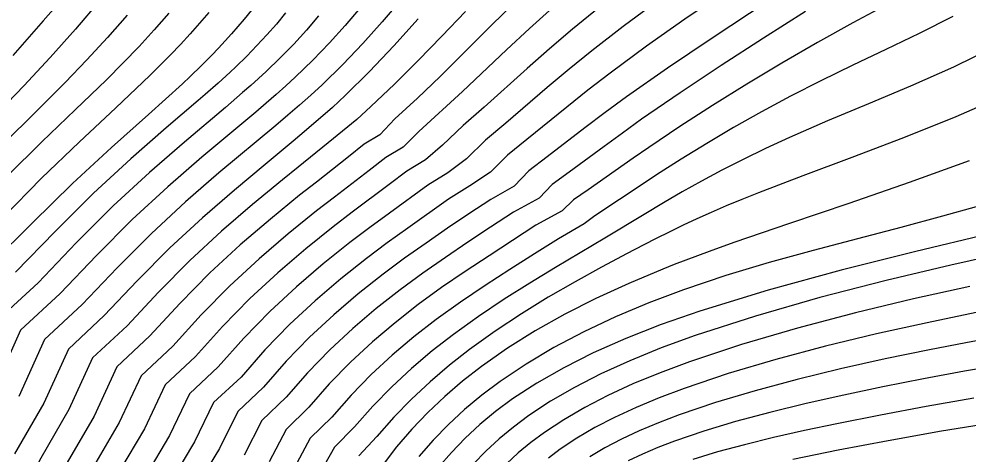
# Model space of a CAD drawing. Extents: x 2356077 to 2359823, y 225951 to 227822.
# Drawn here: x 2356948.1 to 2357008.7, y 227345.5 to 227373.3 of the extents above; entities that cross this region are included whole.
import ezdxf

# ---------------------------------------------------------------- set-up
doc = ezdxf.new("R2010")
doc.units = 0
for name, color, linetype in [('DTM Contours Major', 7, 'Continuous'), ('DTM Contours Minor', 7, 'Continuous'), ('PH Exist DTM Point', 7, 'Continuous')]:
    doc.layers.add(name, color=color, linetype=linetype)

msp = doc.modelspace()

# ---------------------------------------------------------------- linework, layer by layer
at = {"layer": 'DTM Contours Major'}
for points in [[(2356951.552, 227375.358), (2356949.631, 227373.139), (2356947.677, 227370.932)], [(2356963.861, 227374.992), (2356962.46, 227373.237), (2356962.059, 227372.767), (2356961.654, 227372.305), (2356961.243, 227371.851), (2356960.823, 227371.401), (2356960.394, 227370.954), (2356959.722, 227370.278), (2356959.007, 227369.588), (2356958.511, 227369.12), (2356956.346, 227367.156), (2356953.977, 227365.037), (2356951.484, 227362.736), (2356948.949, 227360.223), (2356946.293, 227357.632)], [(2356988.762, 227374.325), (2356986.654, 227372.774), (2356984.646, 227371.229), (2356983.191, 227370.049), (2356981.801, 227368.881), (2356979.153, 227366.606), (2356977.861, 227365.514), (2356976.647, 227364.323), (2356975.461, 227363.424), (2356974.178, 227362.641), (2356971.726, 227360.851), (2356970.476, 227359.929), (2356969.208, 227358.967), (2356967.503, 227357.609), (2356965.789, 227356.145), (2356964.088, 227354.565), (2356962.422, 227352.861), (2356960.801, 227351.032), (2356958.954, 227349.311), (2356957.684, 227346.64), (2356956.168, 227344.092)], [(2357007.702, 227373.414), (2357005.553, 227372.333), (2357003.418, 227371.306), (2357001.316, 227370.308), (2356999.268, 227369.313), (2356997.34, 227368.327), (2356995.484, 227367.326), (2356993.7, 227366.316), (2356991.988, 227365.305), (2356990.35, 227364.297), (2356988.785, 227363.3), (2356987.978, 227362.772), (2356984.836, 227360.687), (2356984.148, 227360.162), (2356982.528, 227359.215), (2356980.983, 227358.248), (2356979.41, 227357.257), (2356977.829, 227356.233), (2356976.254, 227355.166), (2356974.703, 227354.048), (2356973.28, 227352.94), (2356971.898, 227351.771), (2356970.562, 227350.532), (2356969.277, 227349.218), (2356968.048, 227347.82), (2356966.674, 227346.462), (2356965.638, 227344.545)], [(2356973.566, 227373.258), (2356972.009, 227371.544), (2356970.462, 227369.909), (2356968.907, 227368.371), (2356968.097, 227367.593), (2356966.438, 227366.166), (2356965.582, 227365.444), (2356963.794, 227363.963), (2356961.835, 227362.327), (2356959.789, 227360.552), (2356957.703, 227358.622), (2356955.623, 227356.521), (2356953.517, 227354.306), (2356951.235, 227352.166), (2356949.662, 227348.695), (2356947.796, 227345.458)], [(2357009.94, 227359.513), (2357005.33, 227358.394), (2357000.573, 227357.198), (2356995.898, 227355.929), (2356991.536, 227354.593), (2356989.072, 227353.728), (2356986.81, 227352.837), (2356984.739, 227351.918), (2356982.851, 227350.969), (2356981.137, 227349.988), (2356979.589, 227348.974), (2356978.502, 227348.167), (2356977.497, 227347.334), (2356976.563, 227346.467), (2356975.69, 227345.56), (2356974.867, 227344.606)], [(2357011.09, 227351.202), (2357008.434, 227350.741), (2357005.811, 227350.256), (2357003.227, 227349.747), (2357000.742, 227349.225), (2356998.33, 227348.68), (2356996.016, 227348.113), (2356993.827, 227347.524), (2356991.789, 227346.912), (2356989.927, 227346.279), (2356988.869, 227345.873), (2356987.884, 227345.456), (2356986.968, 227345.023)]]:
    msp.add_lwpolyline(points, dxfattribs=at)
at = {"layer": 'DTM Contours Minor'}
for points in [[(2356998.281, 227376.003), (2356992.321, 227372.038), (2356989.485, 227370.121), (2356986.856, 227368.274), (2356985.496, 227367.275), (2356984.211, 227366.304), (2356981.797, 227364.448), (2356980.635, 227363.561), (2356979.69, 227362.582), (2356978.202, 227361.717), (2356976.791, 227360.811), (2356975.432, 227359.879), (2356974.066, 227358.934), (2356972.695, 227357.961), (2356971.32, 227356.942), (2356969.74, 227355.696), (2356968.172, 227354.359), (2356966.632, 227352.925), (2356965.133, 227351.385), (2356963.691, 227349.73), (2356962.039, 227348.165), (2356960.873, 227345.806), (2356959.493, 227343.528)], [(2356993.128, 227375.001), (2356990.59, 227373.249), (2356988.129, 227371.512), (2356985.809, 227369.804), (2356984.391, 227368.705), (2356983.044, 227367.628), (2356980.499, 227365.552), (2356979.266, 227364.558), (2356978.173, 227363.457), (2356976.855, 227362.584), (2356975.496, 227361.735), (2356972.904, 227359.896), (2356971.591, 227358.946), (2356970.267, 227357.953), (2356968.622, 227356.65), (2356966.98, 227355.25), (2356965.359, 227353.743), (2356963.777, 227352.121), (2356962.253, 227350.375), (2356960.496, 227348.737), (2356959.279, 227346.223), (2356957.832, 227343.811)], [(2356953.244, 227374.436), (2356951.682, 227372.608), (2356950.061, 227370.79), (2356948.378, 227368.978), (2356944.712, 227365.169)], [(2356969.86, 227373.979), (2356968.902, 227372.85), (2356967.894, 227371.731), (2356966.831, 227370.625), (2356965.708, 227369.535), (2356965.109, 227368.983), (2356964.492, 227368.431), (2356963.853, 227367.876), (2356963.193, 227367.311), (2356959.754, 227364.419), (2356957.57, 227362.524), (2356955.308, 227360.44), (2356953.029, 227358.152), (2356950.712, 227355.709), (2356948.174, 227353.371), (2356946.474, 227349.574)], [(2356982.153, 227373.99), (2356980.659, 227372.647), (2356979.21, 227371.295), (2356976.393, 227368.628), (2356973.6, 227366.059), (2356972.594, 227365.063), (2356971.498, 227364.404), (2356970.425, 227363.571), (2356968.217, 227361.877), (2356967.075, 227360.987), (2356965.257, 227359.52), (2356963.403, 227357.93), (2356961.543, 227356.208), (2356959.71, 227354.341), (2356957.895, 227352.348), (2356955.868, 227350.458), (2356954.484, 227347.471), (2356952.829, 227344.648), (2356951.239, 227341.722), (2356949.672, 227338.753), (2356948.083, 227335.802), (2356946.626, 227332.653)], [(2356979.354, 227373.94), (2356977.867, 227372.474), (2356976.408, 227371.019), (2356974.963, 227369.59), (2356973.519, 227368.205), (2356972.064, 227366.882), (2356971.12, 227365.859), (2356970.119, 227365.249), (2356969.123, 227364.452), (2356967.063, 227362.834), (2356965.994, 227361.988), (2356964.125, 227360.467), (2356962.204, 227358.817), (2356960.267, 227357.024), (2356958.351, 227355.078), (2356956.44, 227353.005), (2356954.325, 227351.031), (2356952.88, 227347.884), (2356951.154, 227344.923), (2356949.505, 227341.857), (2356947.886, 227338.756)], [(2356972.423, 227374.434), (2356971.256, 227373.064), (2356970.035, 227371.7), (2356968.758, 227370.356), (2356967.423, 227369.049), (2356966.717, 227368.397), (2356965.992, 227367.751), (2356965.246, 227367.106), (2356964.478, 227366.455), (2356960.842, 227363.416), (2356958.713, 227361.569), (2356956.527, 227359.552), (2356954.339, 227357.35), (2356952.12, 227355.013), (2356949.706, 227352.771), (2356948.067, 227349.134)], [(2356985.114, 227373.98), (2356983.417, 227372.609), (2356981.94, 227371.353), (2356980.519, 227370.097), (2356977.784, 227367.63), (2356976.439, 227366.442), (2356975.123, 227365.19), (2356974.039, 227364.25), (2356972.847, 227363.532), (2356971.701, 227362.669), (2356969.352, 227360.907), (2356968.145, 227359.979), (2356966.382, 227358.566), (2356964.597, 227357.039), (2356962.816, 227355.388), (2356961.067, 227353.602), (2356959.348, 227351.691), (2356957.411, 227349.885), (2356956.086, 227347.056), (2356954.5, 227344.371)], [(2356967.203, 227373.45), (2356966.426, 227372.544), (2356965.615, 227371.655), (2356964.762, 227370.777), (2356963.859, 227369.904), (2356963.375, 227369.456), (2356962.875, 227369.006), (2356962.356, 227368.549), (2356961.259, 227367.606), (2356958.634, 227365.383), (2356956.411, 227363.453), (2356954.083, 227361.31), (2356951.72, 227358.945), (2356949.302, 227356.403), (2356946.643, 227353.971)], [(2356960.194, 227373.67), (2356959.6, 227372.982), (2356958.996, 227372.304), (2356958.379, 227371.636), (2356957.747, 227370.971), (2356957.096, 227370.307), (2356956.424, 227369.64), (2356954.251, 227367.569), (2356951.923, 227365.394), (2356949.505, 227363.075), (2356947.063, 227360.575)], [(2356954.993, 227373.5), (2356953.731, 227372.071), (2356952.412, 227370.642), (2356951.026, 227369.201), (2356949.125, 227367.298), (2356947.134, 227365.315)], [(2356957.648, 227373.63), (2356956.711, 227372.564), (2356955.741, 227371.508), (2356954.727, 227370.449), (2356953.66, 227369.377), (2356951.663, 227367.444), (2356949.531, 227365.399), (2356947.317, 227363.206)], [(2356976.576, 227373.744), (2356975.063, 227372.151), (2356973.561, 227370.593), (2356972.058, 227369.09), (2356970.542, 227367.661), (2356969.647, 227366.838), (2356968.74, 227366.095), (2356967.816, 227365.332), (2356965.905, 227363.789), (2356964.909, 227362.987), (2356962.988, 227361.407), (2356961, 227359.693), (2356958.985, 227357.83), (2356956.985, 227355.804), (2356954.979, 227353.656), (2356952.78, 227351.598), (2356951.269, 227348.291), (2356949.474, 227345.191), (2356947.764, 227341.987)], [(2356965.102, 227373.648), (2356964.507, 227372.93), (2356963.899, 227372.235), (2356963.271, 227371.554), (2356962.616, 227370.881), (2356961.927, 227370.208), (2356961.559, 227369.862), (2356960.786, 227369.158), (2356959.961, 227368.428), (2356959.527, 227368.051), (2356957.479, 227366.29), (2356955.219, 227364.317), (2356952.828, 227362.119), (2356950.385, 227359.683), (2356947.858, 227357.069)], [(2356998.29, 227373.739), (2356995.598, 227372.031), (2356992.902, 227370.287), (2356990.284, 227368.545), (2356987.826, 227366.847), (2356986.6, 227365.967), (2356985.429, 227365.111), (2356983.205, 227363.465), (2356982.124, 227362.673), (2356981.286, 227361.803), (2356979.652, 227360.907), (2356978.185, 227359.952), (2356976.741, 227358.988), (2356975.296, 227358.01), (2356973.852, 227357.003), (2356972.417, 227355.95), (2356970.888, 227354.75), (2356969.384, 227353.472), (2356967.916, 227352.106), (2356966.494, 227350.644), (2356965.128, 227349.079), (2356963.58, 227347.587), (2356962.456, 227345.381)], [(2357002.897, 227373.87), (2357001.318, 227373.016), (2356999.05, 227371.749), (2356996.781, 227370.434), (2356994.541, 227369.088), (2356992.359, 227367.73), (2356990.263, 227366.379), (2356988.284, 227365.053), (2356987.279, 227364.359), (2356984.419, 227362.343), (2356983.484, 227361.69), (2356982.748, 227361), (2356981.08, 227360.073), (2356978.083, 227358.125), (2356976.569, 227357.124), (2356975.059, 227356.086), (2356973.565, 227355), (2356972.088, 227353.845), (2356970.644, 227352.621), (2356969.241, 227351.319), (2356967.887, 227349.93), (2356966.59, 227348.449), (2356965.127, 227347.024), (2356964.05, 227344.964)], [(2357010.426, 227371.493), (2357007.726, 227370.184), (2357004.996, 227368.969), (2357002.299, 227367.827), (2356999.699, 227366.738), (2356997.262, 227365.682), (2356995.737, 227364.98), (2356994.302, 227364.282), (2356992.947, 227363.588), (2356991.658, 227362.896), (2356990.423, 227362.205), (2356989.231, 227361.514), (2356987.986, 227360.772), (2356985.475, 227359.255), (2356982.334, 227357.38), (2356980.7, 227356.383), (2356979.055, 227355.341), (2356977.42, 227354.248), (2356975.82, 227353.1), (2356974.458, 227352.04), (2356973.143, 227350.926), (2356971.876, 227349.752), (2356970.662, 227348.51), (2356969.502, 227347.195), (2356968.223, 227345.902), (2356967.223, 227344.128)], [(2357011.137, 227368.434), (2357007.875, 227367), (2357004.539, 227365.66), (2357001.249, 227364.41), (2356998.125, 227363.243), (2356995.287, 227362.153), (2356994.225, 227361.725), (2356993.223, 227361.305), (2356992.271, 227360.892), (2356991.359, 227360.481), (2356990.479, 227360.07), (2356989.621, 227359.657), (2356988.716, 227359.207), (2356987.357, 227358.509), (2356986.897, 227358.268), (2356985.259, 227357.395), (2356983.574, 227356.462), (2356981.865, 227355.47), (2356980.158, 227354.419), (2356978.477, 227353.308), (2356976.847, 227352.137), (2356975.561, 227351.13), (2356974.326, 227350.077), (2356973.142, 227348.97), (2356972.009, 227347.804), (2356970.927, 227346.572), (2356969.769, 227345.338)], [(2357008.732, 227364.192), (2357004.912, 227362.799), (2357001.045, 227361.465), (2356997.265, 227360.188), (2356993.705, 227358.963), (2356992.14, 227358.403), (2356991.383, 227358.124), (2356990.64, 227357.845), (2356989.909, 227357.563), (2356989.19, 227357.278), (2356987.004, 227356.36), (2356984.913, 227355.397), (2356982.923, 227354.387), (2356981.038, 227353.327), (2356979.262, 227352.217), (2356977.599, 227351.053), (2356976.396, 227350.116), (2356975.259, 227349.14), (2356974.181, 227348.117), (2356973.158, 227347.042), (2356972.185, 227345.908), (2356971.257, 227344.708)], [(2357009.172, 227361.248), (2357007.041, 227360.649), (2357004.363, 227359.934), (2357001.597, 227359.213), (2356998.786, 227358.47), (2356995.972, 227357.69), (2356993.197, 227356.857), (2356990.504, 227355.957), (2356988.276, 227355.118), (2356986.148, 227354.22), (2356984.128, 227353.266), (2356982.225, 227352.259), (2356980.446, 227351.202), (2356978.799, 227350.097), (2356977.622, 227349.213), (2356976.522, 227348.296), (2356975.489, 227347.34), (2356974.517, 227346.339), (2356973.597, 227345.286)], [(2357011.452, 227358.391), (2357007.572, 227357.529), (2357003.431, 227356.542), (2356999.209, 227355.451), (2356995.087, 227354.275), (2356991.246, 227353.033), (2356989.07, 227352.235), (2356987.065, 227351.418), (2356985.225, 227350.579), (2356983.541, 227349.715), (2356982.008, 227348.826), (2356980.619, 227347.908), (2356979.639, 227347.179), (2356978.731, 227346.426), (2356977.885, 227345.643), (2356977.089, 227344.823)], [(2357008.776, 227356.157), (2357005.191, 227355.363), (2357001.482, 227354.47), (2356997.777, 227353.494), (2356994.203, 227352.45), (2356990.886, 227351.353), (2356989.005, 227350.65), (2356987.266, 227349.93), (2356985.666, 227349.191), (2356984.196, 227348.431), (2356982.853, 227347.646), (2356981.629, 227346.834), (2356980.763, 227346.188), (2356979.955, 227345.52), (2356979.198, 227344.823)], [(2357009.18, 227354.49), (2357006.055, 227353.848), (2357002.824, 227353.128), (2356999.573, 227352.339), (2356996.385, 227351.491), (2356993.346, 227350.592), (2356990.539, 227349.652), (2356988.945, 227349.05), (2356987.468, 227348.433), (2356986.103, 227347.798), (2356984.845, 227347.143), (2356983.69, 227346.465), (2356982.631, 227345.761), (2356981.877, 227345.198)], [(2357010.803, 227352.986), (2357008.519, 227352.568), (2357006.202, 227352.118), (2357003.366, 227351.529), (2357000.531, 227350.893), (2356997.747, 227350.214), (2356995.067, 227349.496), (2356992.54, 227348.743), (2356990.219, 227347.958), (2356988.9, 227347.456), (2356987.674, 227346.94), (2356986.539, 227346.409), (2356985.487, 227345.858), (2356984.516, 227345.285)], [(2357009.036, 227349.022), (2357005.997, 227348.492), (2357003.075, 227347.946), (2357000.296, 227347.391), (2356998.214, 227346.949), (2356996.244, 227346.503), (2356994.397, 227346.05), (2356992.68, 227345.587), (2356991.102, 227345.111)], [(2357010.558, 227347.49), (2357006.973, 227346.907), (2357003.564, 227346.303), (2357000.383, 227345.694), (2356997.482, 227345.1)]]:
    msp.add_lwpolyline(points, dxfattribs=at)
at = {"layer": 'PH Exist DTM Point'}
for p, q in [((2356959.697, 227370.747), (2356959.697, 227370.747)), ((2356990.271, 227358.08), (2356990.271, 227358.08))]:
    msp.add_line(p, q, dxfattribs=at)

doc.saveas('drawing.dxf')
